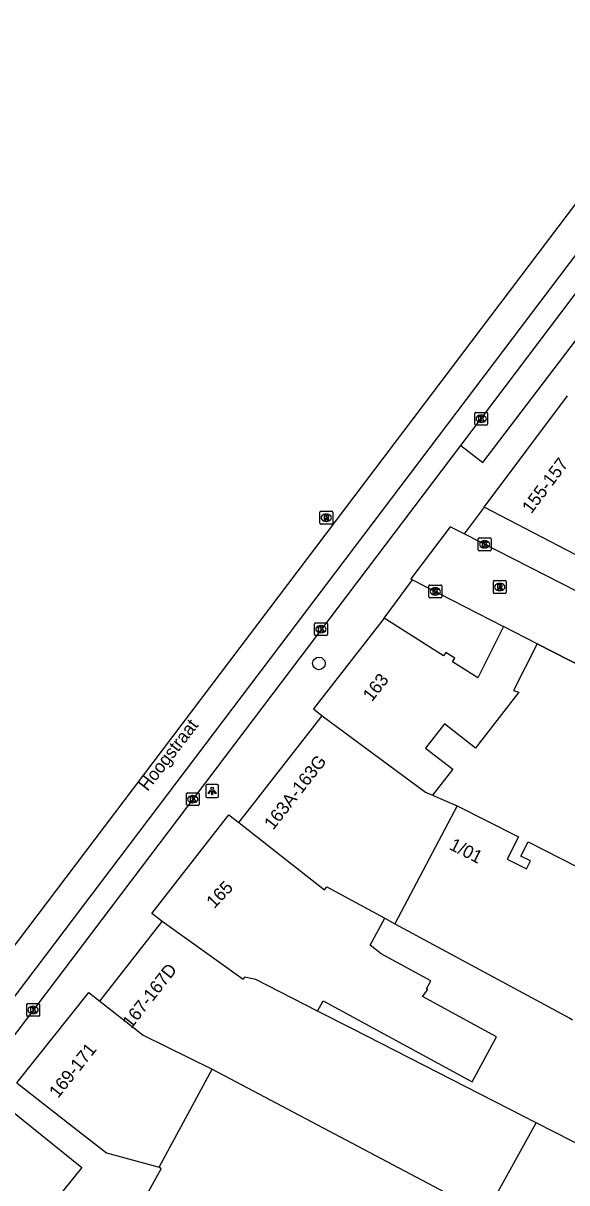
# Model space of a CAD drawing. Extents: x 160356 to 161355, y 381727 to 382845.
# Drawn here: x 160622.2 to 160664.5, y 382352.6 to 382442.8 of the extents above; entities that cross this region are included whole.
import ezdxf

# ---------------------------------------------------------------- set-up
doc = ezdxf.new("R2010")
doc.units = 0
for name, color, linetype in [('IMGEO_Boom', 7, 'Continuous'), ('IMGEO_Kolk', 7, 'Continuous'), ('IMGEO_Lichtpunt', 7, 'Continuous'), ('IMGEO_Muur', 7, 'Continuous'), ('IMGEO_Openbare_ruimte_label', 7, 'Continuous'), ('IMGEO_Pand', 7, 'Continuous'), ('IMGEO_Pand_nummerreeks', 7, 'Continuous'), ('IMGEO_Rijbaan_lokaal_gesloten', 7, 'Continuous'), ('IMGEO_Rijbaan_lokaal_open', 7, 'Continuous'), ('IMGEO_Rioolput', 7, 'Continuous'), ('IMGEO_Voetpad_open', 7, 'Continuous')]:
    doc.layers.add(name, color=color, linetype=linetype)

msp = doc.modelspace()

# ---------------------------------------------------------------- linework, layer by layer
at = {"layer": 'IMGEO_Boom'}
msp.add_circle((160645.21, 382393.012), 0.489, dxfattribs=at)
at = {"layer": 'IMGEO_Kolk'}
for p, q in [((160657.347, 382411.624), (160657.347, 382412.476)), ((160657.422, 382412.55), (160658.274, 382412.55)), ((160657.835, 382412.33), (160657.86, 382412.33)), ((160658.348, 382412.476), (160658.348, 382411.624)), ((160658.274, 382411.55), (160657.422, 382411.55)), ((160657.858, 382411.77), (160657.833, 382411.77)), ((160657.693, 382402.784), (160658.545, 382402.784)), ((160657.618, 382401.858), (160657.618, 382402.71)), ((160658.129, 382402.004), (160658.104, 382402.004)), ((160658.106, 382402.564), (160658.131, 382402.564)), ((160658.619, 382402.71), (160658.619, 382401.858)), ((160658.545, 382401.784), (160657.693, 382401.784)), ((160653.776, 382398.188), (160653.776, 382399.04)), ((160653.851, 382399.114), (160654.703, 382399.114)), ((160654.287, 382398.334), (160654.262, 382398.334)), ((160654.264, 382398.894), (160654.289, 382398.894)), ((160654.777, 382399.04), (160654.777, 382398.188)), ((160654.703, 382398.114), (160653.851, 382398.114)), ((160644.87, 382395.252), (160644.87, 382396.104)), ((160644.945, 382396.178), (160645.797, 382396.178)), ((160645.358, 382395.958), (160645.383, 382395.958)), ((160645.871, 382396.104), (160645.871, 382395.252)), ((160645.797, 382395.178), (160644.945, 382395.178)), ((160645.381, 382395.398), (160645.356, 382395.398)), ((160634.966, 382382.953), (160635.818, 382382.953)), ((160634.891, 382382.027), (160634.891, 382382.879)), ((160635.402, 382382.173), (160635.377, 382382.173)), ((160635.379, 382382.733), (160635.404, 382382.733)), ((160635.892, 382382.879), (160635.892, 382382.027)), ((160635.818, 382381.953), (160634.966, 382381.953)), ((160622.457, 382365.628), (160622.457, 382366.48)), ((160622.532, 382366.554), (160623.384, 382366.554)), ((160622.945, 382366.334), (160622.97, 382366.334)), ((160623.458, 382366.48), (160623.458, 382365.628)), ((160623.384, 382365.554), (160622.532, 382365.554)), ((160622.968, 382365.774), (160622.943, 382365.774))]:
    msp.add_line(p, q, dxfattribs=at)
for points in [[(160657.347, 382411.624), (160657.347, 382412.476)], [(160657.422, 382412.55), (160658.274, 382412.55)], [(160657.668, 382412.25), (160657.791, 382412.25), (160657.791, 382412.099), (160657.921, 382412.25), (160658.085, 382412.25), (160657.939, 382412.099), (160658.092, 382411.85), (160657.94, 382411.85), (160657.855, 382412.014), (160657.791, 382411.947), (160657.791, 382411.85), (160657.668, 382411.85), (160657.668, 382412.25)], [(160658.348, 382412.476), (160658.348, 382411.624)], [(160658.274, 382411.55), (160657.422, 382411.55)], [(160657.693, 382402.784), (160658.545, 382402.784)], [(160657.618, 382401.858), (160657.618, 382402.71)], [(160657.939, 382402.484), (160658.062, 382402.484), (160658.062, 382402.333), (160658.192, 382402.484), (160658.356, 382402.484), (160658.21, 382402.333), (160658.363, 382402.084), (160658.211, 382402.084), (160658.126, 382402.248), (160658.062, 382402.181), (160658.062, 382402.084), (160657.939, 382402.084), (160657.939, 382402.484)], [(160658.619, 382402.71), (160658.619, 382401.858)], [(160658.545, 382401.784), (160657.693, 382401.784)], [(160653.776, 382398.188), (160653.776, 382399.04)], [(160653.851, 382399.114), (160654.703, 382399.114)], [(160654.097, 382398.814), (160654.22, 382398.814), (160654.22, 382398.663), (160654.35, 382398.814), (160654.514, 382398.814), (160654.368, 382398.663), (160654.521, 382398.414), (160654.369, 382398.414), (160654.284, 382398.578), (160654.22, 382398.511), (160654.22, 382398.414), (160654.097, 382398.414), (160654.097, 382398.814)], [(160654.777, 382399.04), (160654.777, 382398.188)], [(160654.703, 382398.114), (160653.851, 382398.114)], [(160644.87, 382395.252), (160644.87, 382396.104)], [(160644.945, 382396.178), (160645.797, 382396.178)], [(160645.191, 382395.878), (160645.314, 382395.878), (160645.314, 382395.727), (160645.444, 382395.878), (160645.608, 382395.878), (160645.462, 382395.727), (160645.615, 382395.478), (160645.463, 382395.478), (160645.378, 382395.642), (160645.314, 382395.575), (160645.314, 382395.478), (160645.191, 382395.478), (160645.191, 382395.878)], [(160645.871, 382396.104), (160645.871, 382395.252)], [(160645.797, 382395.178), (160644.945, 382395.178)], [(160634.966, 382382.953), (160635.818, 382382.953)], [(160634.891, 382382.027), (160634.891, 382382.879)], [(160635.212, 382382.653), (160635.335, 382382.653), (160635.335, 382382.502), (160635.465, 382382.653), (160635.629, 382382.653), (160635.483, 382382.502), (160635.636, 382382.253), (160635.484, 382382.253), (160635.399, 382382.417), (160635.335, 382382.35), (160635.335, 382382.253), (160635.212, 382382.253), (160635.212, 382382.653)], [(160635.892, 382382.879), (160635.892, 382382.027)], [(160635.818, 382381.953), (160634.966, 382381.953)], [(160622.457, 382365.628), (160622.457, 382366.48)], [(160622.532, 382366.554), (160623.384, 382366.554)], [(160622.778, 382366.254), (160622.901, 382366.254), (160622.901, 382366.103), (160623.031, 382366.254), (160623.195, 382366.254), (160623.049, 382366.103), (160623.202, 382365.854), (160623.05, 382365.854), (160622.965, 382366.018), (160622.901, 382365.951), (160622.901, 382365.854), (160622.778, 382365.854), (160622.778, 382366.254)], [(160623.458, 382366.48), (160623.458, 382365.628)], [(160623.384, 382365.554), (160622.532, 382365.554)]]:
    msp.add_lwpolyline(points, dxfattribs=at)
for centre, start, end in [((160657.424, 382412.474), 91.55205, 178.44795), ((160657.424, 382412.474), 91.55205, 178.44795), ((160658.272, 382412.474), 1.55205, 88.44795), ((160658.272, 382412.474), 1.55205, 88.44795), ((160657.424, 382411.626), 181.55205, 268.44795), ((160657.424, 382411.626), 181.55205, 268.44795), ((160658.272, 382411.626), 271.55205, 358.44795), ((160658.272, 382411.626), 271.55205, 358.44795), ((160657.695, 382402.708), 91.55205, 178.44795), ((160657.695, 382402.708), 91.55205, 178.44795), ((160658.543, 382402.708), 1.55205, 88.44795), ((160658.543, 382402.708), 1.55205, 88.44795), ((160657.695, 382401.86), 181.55205, 268.44795), ((160657.695, 382401.86), 181.55205, 268.44795), ((160658.543, 382401.86), 271.55205, 358.44795), ((160658.543, 382401.86), 271.55205, 358.44795), ((160653.853, 382399.038), 91.55205, 178.44795), ((160653.853, 382399.038), 91.55205, 178.44795), ((160654.701, 382399.038), 1.55205, 88.44795), ((160654.701, 382399.038), 1.55205, 88.44795), ((160653.853, 382398.19), 181.55205, 268.44795), ((160653.853, 382398.19), 181.55205, 268.44795), ((160654.701, 382398.19), 271.55205, 358.44795), ((160654.701, 382398.19), 271.55205, 358.44795), ((160644.947, 382396.102), 91.55205, 178.44795), ((160644.947, 382396.102), 91.55205, 178.44795), ((160645.795, 382396.102), 1.55205, 88.44795), ((160645.795, 382396.102), 1.55205, 88.44795), ((160644.947, 382395.254), 181.55205, 268.44795), ((160644.947, 382395.254), 181.55205, 268.44795), ((160645.795, 382395.254), 271.55205, 358.44795), ((160645.795, 382395.254), 271.55205, 358.44795), ((160634.968, 382382.877), 91.55205, 178.44795), ((160634.968, 382382.877), 91.55205, 178.44795), ((160635.816, 382382.877), 1.55205, 88.44795), ((160635.816, 382382.877), 1.55205, 88.44795), ((160634.968, 382382.029), 181.55205, 268.44795), ((160634.968, 382382.029), 181.55205, 268.44795), ((160635.816, 382382.029), 271.55205, 358.44795), ((160635.816, 382382.029), 271.55205, 358.44795), ((160622.534, 382366.478), 91.55205, 178.44795), ((160622.534, 382366.478), 91.55205, 178.44795), ((160623.382, 382366.478), 1.55205, 88.44795), ((160623.382, 382366.478), 1.55205, 88.44795), ((160622.534, 382365.63), 181.55205, 268.44795), ((160622.534, 382365.63), 181.55205, 268.44795), ((160623.382, 382365.63), 271.55205, 358.44795), ((160623.382, 382365.63), 271.55205, 358.44795)]:
    msp.add_arc(centre, 0.0765, start, end, dxfattribs=at)
for centre, major_axis, ratio, start_param, end_param in [((160657.834, 382412.05), (-0.387, 0.002), 0.722429, 4.712389, 7.853982), ((160657.859, 382412.05), (-0.39, 0.002), 0.717154, 1.570796, 4.712389), ((160658.105, 382402.284), (-0.387, 0.002), 0.722429, 4.712389, 7.853982), ((160658.13, 382402.284), (-0.39, 0.002), 0.717154, 1.570796, 4.712389), ((160654.263, 382398.614), (-0.387, 0.002), 0.722429, 4.712389, 7.853982), ((160654.288, 382398.614), (-0.39, 0.002), 0.717154, 1.570796, 4.712389), ((160645.357, 382395.678), (-0.387, 0.002), 0.722429, 4.712389, 7.853982), ((160645.382, 382395.678), (-0.39, 0.002), 0.717154, 1.570796, 4.712389), ((160635.378, 382382.453), (-0.387, 0.002), 0.722429, 4.712389, 7.853982), ((160635.403, 382382.453), (-0.39, 0.002), 0.717154, 1.570796, 4.712389), ((160622.944, 382366.054), (-0.387, 0.002), 0.722429, 4.712389, 7.853982), ((160622.969, 382366.054), (-0.39, 0.002), 0.717154, 1.570796, 4.712389)]:
    msp.add_ellipse(centre, major_axis=major_axis, ratio=ratio, start_param=start_param, end_param=end_param, dxfattribs=at)
at = {"layer": 'IMGEO_Lichtpunt'}
for p, q in [((160636.395, 382383.493), (160636.395, 382382.686)), ((160636.395, 382383.493), (160636.395, 382382.686)), ((160637.297, 382383.588), (160636.489, 382383.588)), ((160637.297, 382383.588), (160636.489, 382383.588)), ((160637.391, 382382.686), (160637.391, 382383.493)), ((160637.391, 382382.686), (160637.391, 382383.493)), ((160636.489, 382382.592), (160637.297, 382382.592)), ((160636.489, 382382.592), (160637.297, 382382.592))]:
    msp.add_line(p, q, dxfattribs=at)
for points in [[(160636.769, 382383.157), (160636.808, 382383.129), (160636.62, 382382.867), (160636.582, 382382.894), (160636.769, 382383.157)], [(160636.871, 382383.109), (160636.918, 382383.109), (160636.918, 382382.787), (160636.871, 382382.787), (160636.871, 382383.109)], [(160636.981, 382383.129), (160637.019, 382383.156), (160637.206, 382382.894), (160637.167, 382382.866), (160636.981, 382383.129)]]:
    msp.add_lwpolyline(points, dxfattribs=at)
msp.add_circle((160636.894, 382383.291), 0.0994, dxfattribs=at)
for centre, start, end in [((160636.489, 382383.493), 90, 180), ((160636.489, 382383.493), 90, 180), ((160637.297, 382383.493), 0, 90), ((160637.297, 382383.493), 0, 90), ((160636.489, 382382.686), 180, 270), ((160636.489, 382382.686), 180, 270), ((160637.297, 382382.686), 270, 0), ((160637.297, 382382.686), 270, 360)]:
    msp.add_arc(centre, 0.0946, start, end, dxfattribs=at)
at = {"layer": 'IMGEO_Muur'}
msp.add_lwpolyline([(160662.207, 382394.549), (160675.719, 382387.626)], dxfattribs=at)
at = {"layer": 'IMGEO_Pand'}
for points in [[(160658.076, 382405.164), (160664.571, 382413.833)], [(160666.46, 382400.804), (160658.076, 382405.164)], [(160650.294, 382396.539), (160644.784, 382389.483), (160645.469, 382388.948)], [(160659.597, 382395.886), (160657.583, 382391.903), (160655.627, 382393.147), (160655.798, 382393.417), (160655.098, 382393.863), (160654.926, 382393.593), (160650.294, 382396.539)], [(160662.207, 382394.549), (160659.597, 382395.886)], [(160662.207, 382394.549), (160660.361, 382390.917), (160660.783, 382390.767), (160657.706, 382386.827), (160657.394, 382386.428), (160654.988, 382388.308), (160653.518, 382386.427), (160655.632, 382384.776), (160654.055, 382382.759)], [(160638.97, 382380.625), (160639.462, 382381.255), (160645.083, 382388.454), (160645.469, 382388.948)], [(160645.469, 382388.948), (160653.515, 382382.988), (160654.055, 382382.759)], [(160654.055, 382382.759), (160655.983, 382381.941)], [(160632.999, 382372.94), (160632.201, 382373.563), (160638.19, 382381.233), (160638.97, 382380.625)], [(160655.983, 382381.941), (160651.133, 382372.756)], [(160655.983, 382381.941), (160660.75, 382379.508), (160659.872, 382377.788), (160661.367, 382377.025), (160661.684, 382377.646), (160660.948, 382378.021), (160661.509, 382379.121), (160666.591, 382376.527), (160665.713, 382374.806), (160668.966, 382373.145)], [(160638.97, 382380.625), (160645.658, 382375.395), (160645.833, 382375.62), (160650.335, 382373.187)], [(160645.11, 382365.962), (160645.535, 382366.748), (160657.158, 382360.467), (160659.049, 382363.969), (160653.268, 382367.092), (160653.691, 382367.629), (160653.597, 382367.701), (160653.934, 382368.324), (160650.066, 382370.414), (160649.197, 382371.081), (160650.335, 382373.187)], [(160650.335, 382373.187), (160651.133, 382372.756)], [(160628.155, 382366.736), (160632.999, 382372.94)], [(160645.11, 382365.962), (160640.302, 382368.42), (160639.408, 382368.612), (160639.302, 382368.408), (160632.999, 382372.94)], [(160651.133, 382372.756), (160664.752, 382365.398), (160664.954, 382365.289)], [(160621.7, 382360.369), (160627.292, 382367.411), (160628.155, 382366.736)], [(160628.155, 382366.736), (160631.538, 382364.095), (160636.912, 382361.453)], [(160662.134, 382357.262), (160661.121, 382357.776), (160647.825, 382364.574), (160645.11, 382365.962)], [(160632.777, 382353.808), (160636.912, 382361.453)], [(160636.912, 382361.453), (160658.209, 382350.185), (160662.134, 382357.262)], [(160621.7, 382360.369), (160625.642, 382357.292), (160628.666, 382354.93), (160632.777, 382353.808)], [(160620.575, 382358.765), (160624.464, 382355.622), (160626.739, 382353.783), (160623.295, 382349.521), (160630.093, 382344.853)], [(160669.274, 382353.635), (160662.134, 382357.262)], [(160641.98, 382344.417), (160631.054, 382350.321), (160632.92, 382353.698), (160632.777, 382353.808)]]:
    msp.add_lwpolyline(points, dxfattribs=at)
at = {"layer": 'IMGEO_Rijbaan_lokaal_gesloten'}
for points in [[(160675.822, 382442.831), (160584.192, 382321.808), (160582.793, 382322.877)], [(160587.515, 382319.259), (160586.102, 382320.345), (160677.781, 382441.391)], [(160656.263, 382409.97), (160678.018, 382438.723)], [(160589.403, 382321.703), (160656.263, 382409.97)]]:
    msp.add_lwpolyline(points, dxfattribs=at)
at = {"layer": 'IMGEO_Rijbaan_lokaal_open'}
for points in [[(160656.527, 382403.096), (160655.44, 382403.651), (160652.37, 382399.59), (160652.493, 382399.527)], [(160669.183, 382396.634), (160656.527, 382403.096)], [(160652.493, 382399.527), (160659.597, 382395.886)], [(160675.719, 382387.626), (160662.207, 382394.549)]]:
    msp.add_lwpolyline(points, dxfattribs=at)
at = {"layer": 'IMGEO_Rioolput'}
for p, q in [((160645.284, 382403.923), (160645.284, 382404.775)), ((160645.359, 382404.849), (160646.211, 382404.849)), ((160645.772, 382404.629), (160645.797, 382404.629)), ((160646.285, 382404.775), (160646.285, 382403.923)), ((160646.211, 382403.849), (160645.359, 382403.849)), ((160645.795, 382404.069), (160645.77, 382404.069)), ((160658.794, 382398.529), (160658.794, 382399.381)), ((160658.869, 382399.455), (160659.721, 382399.455)), ((160659.282, 382399.235), (160659.307, 382399.235)), ((160659.795, 382399.381), (160659.795, 382398.529)), ((160659.721, 382398.455), (160658.869, 382398.455)), ((160659.305, 382398.675), (160659.28, 382398.675))]:
    msp.add_line(p, q, dxfattribs=at)
for points in [[(160645.284, 382403.923), (160645.284, 382404.775)], [(160645.359, 382404.849), (160646.211, 382404.849)], [(160646.285, 382404.775), (160646.285, 382403.923)], [(160646.211, 382403.849), (160645.359, 382403.849)], [(160645.873, 382404.547), (160645.621, 382404.549), (160645.621, 382404.149)], [(160645.621, 382404.149), (160645.745, 382404.149), (160645.745, 382404.311), (160645.756, 382404.311)], [(160645.799, 382404.468), (160645.745, 382404.468), (160645.745, 382404.387)], [(160645.745, 382404.387), (160645.797, 382404.387)], [(160645.803, 382404.282), (160645.874, 382404.149), (160646.014, 382404.149), (160645.949, 382404.275)], [(160658.794, 382398.529), (160658.794, 382399.381)], [(160658.869, 382399.455), (160659.721, 382399.455)], [(160659.795, 382399.381), (160659.795, 382398.529)], [(160659.721, 382398.455), (160658.869, 382398.455)], [(160659.383, 382399.153), (160659.131, 382399.155), (160659.131, 382398.755)], [(160659.131, 382398.755), (160659.255, 382398.755), (160659.255, 382398.917), (160659.266, 382398.917)], [(160659.309, 382399.074), (160659.255, 382399.074), (160659.255, 382398.993)], [(160659.255, 382398.993), (160659.307, 382398.993)], [(160659.313, 382398.888), (160659.384, 382398.755), (160659.524, 382398.755), (160659.459, 382398.881)]]:
    msp.add_lwpolyline(points, dxfattribs=at)
for centre, radius, start, end in [((160645.361, 382404.773), 0.0765, 91.55205, 178.44795), ((160645.361, 382404.773), 0.0765, 91.55205, 178.44795), ((160646.209, 382404.773), 0.0765, 1.55205, 88.44795), ((160646.209, 382404.773), 0.0765, 1.55205, 88.44795), ((160645.361, 382403.925), 0.0765, 181.55205, 268.44795), ((160645.361, 382403.925), 0.0765, 181.55205, 268.44795), ((160645.755, 382404.258), 0.0533, 26.02933, 88.69889), ((160645.781, 382404.576), 0.19, 274.7715, 282.96867), ((160645.805, 382404.372), 0.0964, 77.00612, 93.18647), ((160645.819, 382404.429), 0.0378, 276.66336, 79.67722), ((160645.872, 382404.437), 0.109, 350.36119, 89.41601), ((160645.87, 382404.437), 0.112, 277.58423, 350.98172), ((160645.854, 382404.222), 0.108, 29.51342, 73.79051), ((160646.209, 382403.925), 0.0765, 271.55205, 358.44795), ((160646.209, 382403.925), 0.0765, 271.55205, 358.44795), ((160658.871, 382399.379), 0.0765, 91.55205, 178.44795), ((160658.871, 382399.379), 0.0765, 91.55205, 178.44795), ((160659.719, 382399.379), 0.0765, 1.55205, 88.44795), ((160659.719, 382399.379), 0.0765, 1.55205, 88.44795), ((160658.871, 382398.531), 0.0765, 181.55205, 268.44795), ((160658.871, 382398.531), 0.0765, 181.55205, 268.44795), ((160659.265, 382398.864), 0.0533, 26.02933, 88.69889), ((160659.291, 382399.182), 0.19, 274.7715, 282.96867), ((160659.315, 382398.978), 0.0964, 77.00612, 93.18647), ((160659.329, 382399.035), 0.0378, 276.66336, 79.67722), ((160659.382, 382399.043), 0.109, 350.36119, 89.41601), ((160659.38, 382399.043), 0.112, 277.58423, 350.98172), ((160659.364, 382398.828), 0.108, 29.51342, 73.79051), ((160659.719, 382398.531), 0.0765, 271.55205, 358.44795), ((160659.719, 382398.531), 0.0765, 271.55205, 358.44795)]:
    msp.add_arc(centre, radius, start, end, dxfattribs=at)
for centre, major_axis, ratio, start_param, end_param in [((160645.771, 382404.349), (-0.387, 0.002), 0.722429, 4.712389, 7.853982), ((160645.796, 382404.349), (-0.39, 0.002), 0.717154, 1.570796, 4.712389), ((160659.281, 382398.955), (-0.387, 0.002), 0.722429, 4.712389, 7.853982), ((160659.306, 382398.955), (-0.39, 0.002), 0.717154, 1.570796, 4.712389)]:
    msp.add_ellipse(centre, major_axis=major_axis, ratio=ratio, start_param=start_param, end_param=end_param, dxfattribs=at)
at = {"layer": 'IMGEO_Voetpad_open'}
for points in [[(160656.263, 382409.97), (160657.983, 382408.647), (160679.847, 382437.355), (160678.018, 382438.723)], [(160658.076, 382405.164), (160656.527, 382403.096)], [(160650.294, 382396.539), (160652.493, 382399.527)]]:
    msp.add_lwpolyline(points, dxfattribs=at)

# ---------------------------------------------------------------- texts
at = {"layer": 'IMGEO_Openbare_ruimte_label'}
msp.add_text('Hoogstraat', height=1, rotation=52.31607, dxfattribs=at).set_placement((160631.874, 382383.01))
at = {"layer": 'IMGEO_Pand_nummerreeks'}
for s, rotation, p in [('155-157', 53.15902, (160661.75, 382404.598)), ('163', 52.01311, (160649.332, 382389.977)), ('163A-163G', 52.01884, (160641.65, 382379.996)), ('1/01', 332.96785, (160655.292, 382378.588)), ('165', 46.21459, (160637.063, 382373.894)), ('167-167D', 52.01776, (160630.604, 382364.542)), ('169-171', 51.54901, (160624.898, 382359.122))]:
    msp.add_text(s, height=1, rotation=rotation, dxfattribs=at).set_placement(p)

doc.saveas('drawing.dxf')
